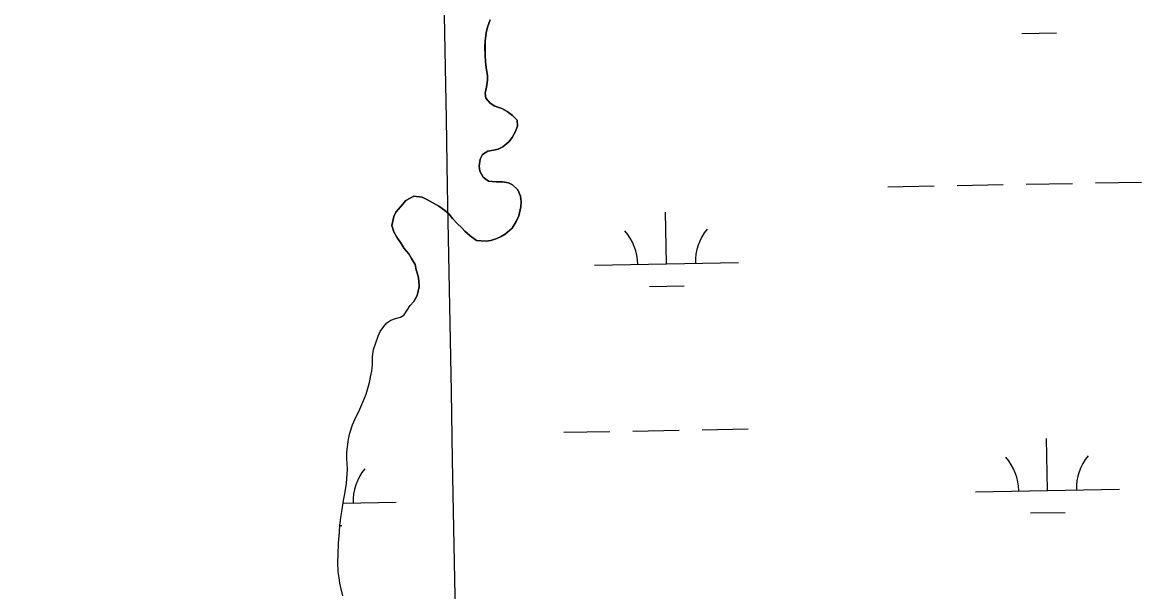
# Model space of a CAD drawing. Extents: x 3925854 to 3964121, y 224593 to 250589.
# Drawn here: x 3951066 to 3951843, y 232216 to 232611 of the extents above; entities that cross this region are included whole.
import ezdxf

# ---------------------------------------------------------------- set-up
doc = ezdxf.new("R2010")
doc.units = 0
for name, color, linetype in [('V-GRID-MAJR', 7, 'Continuous'), ('V-TOPO-SHOR', 7, 'Continuous'), ('V-WETL-SWMP', 7, 'Continuous')]:
    doc.layers.add(name, color=color, linetype=linetype)

msp = doc.modelspace()

# ---------------------------------------------------------------- linework, layer by layer
at = {"layer": 'V-GRID-MAJR'}
msp.add_spline([(3951399.639, 230414.747), (3951288.627, 236471.56), (3951177.558, 242531.458), (3951066.49, 248591.344), (3951066.433, 248594.438)], degree=3, dxfattribs=at)
at = {"layer": 'V-TOPO-SHOR'}
for points in [[(3951390.873, 232612.533), (3951389.206, 232607.61), (3951388.266, 232603.675), (3951387.59, 232597.783), (3951387.388, 232593.611), (3951387.443, 232588.215), (3951387.738, 232583.314), (3951388.528, 232577.926), (3951389.059, 232574.008), (3951389.091, 232570.819), (3951388.405, 232565.906), (3951387.465, 232561.728), (3951387.992, 232558.3), (3951390.969, 232554.896), (3951394.181, 232552.721), (3951399.102, 232551.054), (3951402.801, 232549.131), (3951406.51, 232546.225), (3951409.729, 232543.069), (3951410.018, 232538.901), (3951408.343, 232534.715), (3951406.174, 232531.014), (3951403.997, 232528.049), (3951399.862, 232524.573), (3951396.446, 232522.822), (3951393.263, 232522.298), (3951389.347, 232521.524), (3951385.69, 232519.279), (3951384.006, 232516.072), (3951383.32, 232511.161), (3951383.847, 232507.733), (3951386.095, 232503.585), (3951389.804, 232500.679), (3951395.205, 232500.245), (3951399.618, 232500.29), (3951403.794, 232499.596), (3951406.508, 232498.152), (3951410.221, 232494.757), (3951411.984, 232490.36), (3951412.51, 232486.685), (3951412.304, 232483.005), (3951410.897, 232476.613), (3951408.973, 232472.671), (3951406.321, 232468.229), (3951401.459, 232464.01), (3951398.533, 232462.263), (3951395.602, 232461.006), (3951391.449, 232459.492), (3951388.262, 232459.216), (3951381.391, 232459.635), (3951377.191, 232462.781), (3951373.48, 232465.933), (3951370.999, 232468.606), (3951368.278, 232471.03), (3951364.802, 232474.918), (3951362.566, 232477.838), (3951359.598, 232480.261), (3951355.398, 232483.407), (3951352.189, 232485.338), (3951347.011, 232487.982), (3951343.806, 232489.665), (3951337.914, 232490.341), (3951332.546, 232487.345), (3951328.667, 232482.89), (3951325.517, 232479.179)], [(3951325.517, 232479.179), (3951324.076, 232476.22), (3951322.667, 232470.074), (3951324.182, 232465.677), (3951326.185, 232461.771), (3951329.173, 232457.389), (3951331.416, 232453.977), (3951334.639, 232450.329), (3951336.388, 232447.159), (3951338.885, 232443.016), (3951339.657, 232439.344), (3951340.929, 232434.943), (3951341.455, 232431.514), (3951341.742, 232427.349), (3951340.331, 232421.446), (3951337.92, 232417.252), (3951335.485, 232414.457)], [(3951288.731, 232213.052), (3951287.347, 232218.879), (3951286.749, 232221.983), (3951286.151, 232225.674), (3951285.549, 232229.754), (3951285.325, 232236.555), (3951285.497, 232241.802), (3951285.657, 232249.771), (3951286.403, 232257.354), (3951286.769, 232262.214), (3951287.519, 232268.825), (3951288.277, 232273.104), (3951289.223, 232279.327), (3951290.173, 232283.995), (3951291.31, 232290.997), (3951292.043, 232301.106), (3951291.623, 232308.294), (3951291.605, 232312.571), (3951292.164, 232318.403), (3951292.731, 232321.709), (3951293.685, 232325.989), (3951295.41, 232331.828), (3951297.91, 232337.474), (3951299.84, 232340.98), (3951302.725, 232347.405), (3951304.841, 232353.051), (3951305.797, 232356.164), (3951307.331, 232361.03), (3951308.284, 232365.892), (3951308.853, 232369.005), (3951309.222, 232373.476), (3951309.392, 232379.112), (3951309.955, 232383.974), (3951311.681, 232388.646), (3951313.217, 232393.317), (3951314.757, 232396.432), (3951317.27, 232399.942), (3951319.396, 232402.478), (3951322.11, 232404.239), (3951325.409, 232405.419), (3951328.708, 232406.406), (3951331.422, 232407.971), (3951335.485, 232414.457)]]:
    msp.add_lwpolyline(points, dxfattribs=at)
at = {"layer": 'V-WETL-SWMP'}
for p, q in [((3951759.891, 232603.229), (3951783.887, 232603.665)), ((3951666.965, 232496.882), (3951698.96, 232497.464)), ((3951714.957, 232497.755), (3951746.952, 232498.336)), ((3951762.949, 232498.627), (3951794.944, 232499.209)), ((3951810.941, 232499.5), (3951842.936, 232500.082)), ((3951513.321, 232443.338), (3951512.667, 232479.332)), ((3951463.329, 232442.429), (3951563.313, 232444.247)), ((3951501.604, 232427.691), (3951525.6, 232428.128)), ((3951442.024, 232326.59), (3951474.018, 232327.172)), ((3951490.016, 232327.463), (3951522.011, 232328.045)), ((3951538.008, 232328.336), (3951570.003, 232328.917)), ((3951777.656, 232286.255), (3951777.002, 232322.25)), ((3951727.665, 232285.346), (3951827.648, 232287.165)), ((3951288.925, 232277.369), (3951325.823, 232278.04)), ((3951765.939, 232270.609), (3951789.935, 232271.045)), ((3951286.746, 232261.896), (3951288.11, 232261.92))]:
    msp.add_line(p, q, dxfattribs=at)
for points in [[(3951388.266, 232603.676), (3951389.207, 232607.61), (3951390.874, 232612.532)], [(3951293.685, 232325.989), (3951295.409, 232331.827), (3951297.911, 232337.474), (3951299.839, 232340.98), (3951302.726, 232347.406), (3951304.84, 232353.051), (3951305.798, 232356.165), (3951307.332, 232361.03), (3951308.283, 232365.893), (3951308.852, 232369.005), (3951309.222, 232373.476), (3951309.392, 232379.113), (3951309.954, 232383.974), (3951311.682, 232388.646), (3951313.217, 232393.317), (3951314.758, 232396.433), (3951317.27, 232399.942), (3951319.396, 232402.478), (3951322.11, 232404.239), (3951325.408, 232405.419), (3951328.708, 232406.405), (3951331.422, 232407.971), (3951335.485, 232414.457), (3951337.92, 232417.253), (3951340.33, 232421.447), (3951341.741, 232427.348), (3951341.454, 232431.514), (3951340.928, 232434.943), (3951339.657, 232439.344), (3951338.884, 232443.016), (3951336.389, 232447.16), (3951334.64, 232450.33), (3951331.415, 232453.977), (3951329.173, 232457.388), (3951326.185, 232461.772), (3951324.183, 232465.676), (3951322.667, 232470.075), (3951324.076, 232476.221), (3951325.517, 232479.179), (3951328.668, 232482.89), (3951332.547, 232487.344), (3951337.913, 232490.342), (3951343.806, 232489.666), (3951347.011, 232487.982), (3951352.189, 232485.337), (3951355.397, 232483.407), (3951359.598, 232480.261), (3951362.566, 232477.839), (3951364.803, 232474.918), (3951368.277, 232471.03), (3951370.999, 232468.605), (3951373.479, 232465.932), (3951377.19, 232462.781), (3951381.392, 232459.635), (3951388.263, 232459.215), (3951391.449, 232459.492), (3951395.603, 232461.006), (3951398.533, 232462.262), (3951401.459, 232464.009), (3951406.321, 232468.228), (3951408.974, 232472.67), (3951410.896, 232476.613), (3951412.303, 232483.005), (3951412.511, 232486.686), (3951411.983, 232490.359), (3951410.221, 232494.756), (3951406.508, 232498.152), (3951403.795, 232499.596), (3951399.618, 232500.29), (3951395.204, 232500.245), (3951389.804, 232500.68), (3951386.095, 232503.586), (3951383.846, 232507.732), (3951383.32, 232511.161), (3951384.006, 232516.073), (3951385.69, 232519.279), (3951389.347, 232521.523), (3951393.263, 232522.299), (3951396.446, 232522.822), (3951399.862, 232524.573), (3951403.996, 232528.049), (3951406.173, 232531.014), (3951408.343, 232534.716), (3951410.018, 232538.902), (3951409.73, 232543.069), (3951406.509, 232546.224), (3951402.801, 232549.13), (3951399.102, 232551.054), (3951394.18, 232552.721), (3951390.969, 232554.896), (3951387.992, 232558.299), (3951387.466, 232561.728), (3951388.405, 232565.907), (3951389.091, 232570.819), (3951389.058, 232574.007), (3951388.528, 232577.926), (3951387.737, 232583.314), (3951387.442, 232588.216), (3951387.387, 232593.612), (3951387.59, 232597.783), (3951388.266, 232603.676)], [(3951288.731, 232213.053), (3951287.346, 232218.878), (3951286.749, 232221.984), (3951286.15, 232225.674), (3951285.549, 232229.753), (3951285.326, 232236.554), (3951285.497, 232241.802), (3951285.657, 232249.771), (3951286.402, 232257.354), (3951286.77, 232262.214), (3951287.518, 232268.825), (3951288.277, 232273.104), (3951289.222, 232279.327), (3951290.174, 232283.995), (3951291.31, 232290.997), (3951292.043, 232301.106), (3951291.623, 232308.295), (3951291.605, 232312.57), (3951292.163, 232318.403), (3951292.732, 232321.709), (3951293.685, 232325.989)]]:
    msp.add_lwpolyline(points, dxfattribs=at)
for centre, start, end in [((3951458.079, 232442.808), 0.269879, 41.813537), ((3951568.546, 232444.817), 140.269876, 181.813534), ((3951722.414, 232285.726), 0.269879, 41.813537), ((3951832.882, 232287.735), 140.269876, 181.813534), ((3951331.057, 232278.61), 140.269876, 181.813534)]:
    msp.add_arc(centre, 35.246, start, end, dxfattribs=at)

doc.saveas('drawing.dxf')
